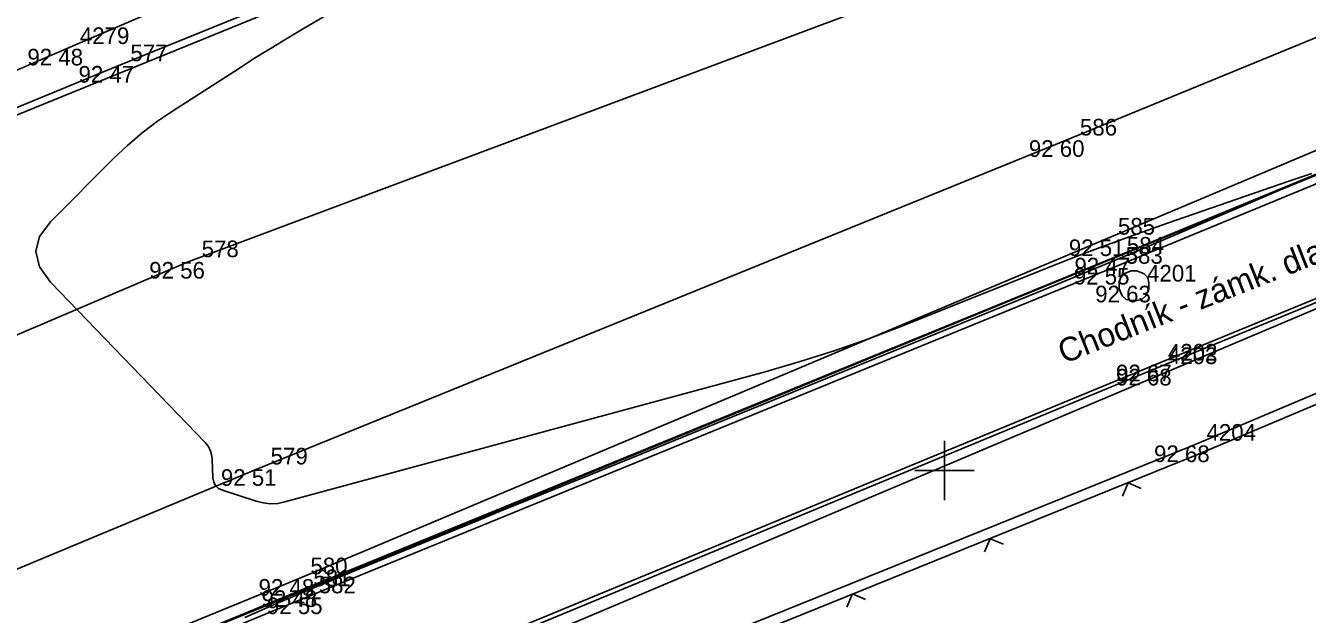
# Model space of a CAD drawing. Extents: x -711081 to -709338, y -1025122 to -1024092.
# Drawn here: x -710015.46 to -709993.89, y -1024627.42 to -1024617.51 of the extents above; entities that cross this region are included whole.
import ezdxf

# ---------------------------------------------------------------- set-up
doc = ezdxf.new("R2010")
doc.units = 0
for name, color, linetype in [('Ex_Minor Contours', 7, 'Continuous'), ('Z_body', 7, 'Continuous'), ('Z_body_cisla', 7, 'Continuous'), ('Z_body_vysky_redukovane', 7, 'Continuous'), ('Z_chodnik', 7, 'Continuous'), ('Z_hektometricka_sit', 7, 'Continuous'), ('Z_katastr_hranice', 7, 'Continuous'), ('Z_katastr_vnitrni_kresba', 7, 'Continuous'), ('Z_komunikace', 7, 'Continuous'), ('Z_komunikace_osa', 7, 'Continuous'), ('Z_obruba', 7, 'Continuous'), ('Z_ploty', 7, 'Continuous'), ('Z_ploty_znacky', 7, 'Continuous'), ('Z_popisy', 7, 'Continuous'), ('Z_rozhranni', 7, 'Continuous'), ('Z_site_kanalizace_znaky', 7, 'Continuous'), ('Z_vdz12_plna', 7, 'Continuous'), ('Z_vdz25_plna', 7, 'Continuous')]:
    doc.layers.add(name, color=color, linetype=linetype)

# ---------------------------------------------------------------- blocks, each defined once
blk = doc.blocks.new('POINT_DISPLAY')
blk.add_line((0, 0), (0, 0))
blk = doc.blocks.new('Z212')
for p, q in [((-0.17, 0.17), (0, 0)), ((0, 0), (0.17, 0.17))]:
    blk.add_line(p, q)
blk = doc.blocks.new('Z620')
for p, q in [((-0.17, 0.2), (-0.05, 0.25)), ((-0.05, 0.25), (0.05, 0.25)), ((0.05, 0.25), (0.17, 0.2)), ((-0.25, 0.05), (-0.23, 0.13)), ((-0.25, -0.05), (-0.25, 0.05)), ((-0.23, 0.13), (-0.17, 0.2)), ((0.17, 0.2), (0.23, 0.13)), ((0.23, 0.13), (0.25, 0.05)), ((0.25, 0.05), (0.25, -0.05)), ((-0.2, -0.17), (-0.25, -0.05)), ((-0.13, -0.23), (-0.2, -0.17)), ((0.2, -0.17), (0.13, -0.23)), ((0.25, -0.05), (0.2, -0.17)), ((-0.05, -0.25), (-0.13, -0.23)), ((0.05, -0.25), (-0.05, -0.25)), ((0.13, -0.23), (0.05, -0.25))]:
    blk.add_line(p, q)

msp = doc.modelspace()

# ---------------------------------------------------------------- linework, layer by layer
at = {"layer": 'Ex_Minor Contours'}
for points in [[(-710007.809, -1024615.813), (-710010.776, -1024617.554), (-710011.055, -1024617.72), (-710011.333, -1024617.889), (-710011.609, -1024618.06), (-710011.883, -1024618.235), (-710012.977, -1024618.938), (-710013.245, -1024619.121), (-710013.501, -1024619.317), (-710013.747, -1024619.527), (-710013.983, -1024619.75), (-710015.038, -1024620.808), (-710015.228, -1024621.061), (-710015.293, -1024621.316), (-710015.232, -1024621.571), (-710015.047, -1024621.828), (-710012.442, -1024624.533), (-710012.393, -1024624.593), (-710012.357, -1024624.659), (-710012.334, -1024624.73), (-710012.324, -1024624.807), (-710012.31, -1024625.126), (-710012.298, -1024625.199), (-710012.267, -1024625.258), (-710012.218, -1024625.303), (-710012.151, -1024625.335), (-710011.583, -1024625.519), (-710011.463, -1024625.549), (-710011.342, -1024625.561), (-710011.221, -1024625.555), (-710011.1, -1024625.531), (-710003.017, -1024623.338), (-710002.426, -1024623.169), (-710001.841, -1024622.983), (-710001.262, -1024622.78), (-710000.689, -1024622.559), (-709998.267, -1024621.589), (-709997.765, -1024621.391), (-709997.26, -1024621.2), (-709996.754, -1024621.014), (-709996.244, -1024620.835), (-709994.203, -1024620.131), (-709993.819, -1024620.003)], [(-709993.805, -1024620.04), (-709994.175, -1024620.204), (-709996.169, -1024621.057), (-709996.667, -1024621.27), (-709997.166, -1024621.479), (-709997.665, -1024621.687), (-709998.166, -1024621.893), (-710005.964, -1024625.073), (-710006.449, -1024625.271), (-710006.934, -1024625.469), (-710007.419, -1024625.667), (-710007.904, -1024625.865), (-710009.844, -1024626.658), (-710010.329, -1024626.858), (-710010.812, -1024627.06), (-710011.293, -1024627.266), (-710011.774, -1024627.475)]]:
    msp.add_lwpolyline(points, dxfattribs=at)
at = {"layer": 'Z_chodnik'}
for p, q in [((-709986.1, -1024618.97), (-709996.46, -1024623.22)), ((-709996.46, -1024623.22), (-710008.44, -1024628.17))]:
    msp.add_line(p, q, dxfattribs=at)
at = {"layer": 'Z_hektometricka_sit'}
for p, q in [((-710000, -1024624.5), (-710000, -1024625.5)), ((-710000.5, -1024625), (-709999.5, -1024625))]:
    msp.add_line(p, q, dxfattribs=at)
at = {"layer": 'Z_katastr_hranice'}
for p, q in [((-710015.79, -1024629.07), (-709987.85, -1024617.61)), ((-709988.39, -1024620.01), (-710014.43, -1024631.03))]:
    msp.add_line(p, q, dxfattribs=at)
at = {"layer": 'Z_katastr_vnitrni_kresba'}
msp.add_line((-709940.71, -1024588.46), (-710021.21, -1024621.3), dxfattribs=at)
at = {"layer": 'Z_komunikace'}
for p, q in [((-710013.92, -1024618.19), (-710000.51, -1024612.74)), ((-709997.16, -1024621.42), (-709987.88, -1024617.59)), ((-710020.7, -1024620.99), (-710013.92, -1024618.19)), ((-710010.84, -1024627.02), (-709997.16, -1024621.42)), ((-710023.98, -1024632.44), (-710010.84, -1024627.02))]:
    msp.add_line(p, q, dxfattribs=at)
at = {"layer": 'Z_komunikace_osa'}
for p, q in [((-710012.73, -1024621.49), (-709999.28, -1024616.45)), ((-710025.8, -1024627.06), (-710012.73, -1024621.49))]:
    msp.add_line(p, q, dxfattribs=at)
at = {"layer": 'Z_obruba'}
for p, q in [((-709997.17, -1024621.59), (-709987.75, -1024617.7)), ((-709986.14, -1024619.05), (-709996.46, -1024623.29)), ((-710010.75, -1024627.14), (-709997.17, -1024621.59)), ((-709996.46, -1024623.29), (-710008.39, -1024628.23)), ((-710023.95, -1024632.57), (-710010.75, -1024627.14))]:
    msp.add_line(p, q, dxfattribs=at)
at = {"layer": 'Z_ploty'}
for p, q in [((-709985.62, -1024620.27), (-709995.82, -1024624.58)), ((-709985.5, -1024620.38), (-709995.75, -1024624.74)), ((-709995.82, -1024624.58), (-710007.67, -1024629.37)), ((-709995.75, -1024624.74), (-710007.6, -1024629.53))]:
    msp.add_line(p, q, dxfattribs=at)
at = {"layer": 'Z_rozhranni'}
for p, q in [((-710014.78, -1024617.9), (-710011.64, -1024616.55)), ((-710020.19, -1024620.25), (-710014.78, -1024617.9))]:
    msp.add_line(p, q, dxfattribs=at)
at = {"layer": 'Z_vdz12_plna'}
for p, q in [((-709997.3, -1024621.11), (-709968.17, -1024608.83)), ((-710010.89, -1024626.83), (-709997.3, -1024621.11)), ((-710024.06, -1024632.23), (-710010.89, -1024626.83))]:
    msp.add_line(p, q, dxfattribs=at)
at = {"layer": 'Z_vdz25_plna'}
for p, q in [((-709997.95, -1024619.44), (-709983.28, -1024613.4)), ((-710011.57, -1024624.98), (-709997.95, -1024619.44)), ((-710024.77, -1024630.48), (-710011.57, -1024624.98))]:
    msp.add_line(p, q, dxfattribs=at)

# ---------------------------------------------------------------- block references
at = {"layer": 'Z_body'}
for p in [(-710014.78, -1024617.9), (-710013.92, -1024618.19), (-709997.95, -1024619.44), (-709997.3, -1024621.11), (-709997.16, -1024621.42), (-710012.73, -1024621.49), (-709997.17, -1024621.59), (-709996.81, -1024621.89), (-709996.46, -1024623.22), (-709996.46, -1024623.29), (-709995.82, -1024624.58), (-710011.57, -1024624.98), (-710010.89, -1024626.83), (-710010.84, -1024627.02), (-710010.75, -1024627.14)]:
    msp.add_blockref('POINT_DISPLAY', p, dxfattribs=at)
at = {"layer": 'Z_ploty_znacky', "rotation": -158.00000000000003}
for p in [(-709996.91, -1024625.21), (-709999.23, -1024626.15), (-710001.55, -1024627.08)]:
    msp.add_blockref('Z212', p, dxfattribs=at)
at = {"layer": 'Z_site_kanalizace_znaky'}
msp.add_blockref('Z620', (-709996.81, -1024621.89), dxfattribs=at)

# ---------------------------------------------------------------- texts
at = {"layer": 'Z_body_cisla'}
for s, p in [('4279', (-710014.55, -1024617.82)), ('577', (-710013.7, -1024618.11)), ('586', (-709997.72, -1024619.36)), ('585', (-709997.08, -1024621.03)), ('578', (-710012.5, -1024621.41)), ('584', (-709996.93, -1024621.35)), ('583', (-709996.95, -1024621.52)), ('4201', (-709996.59, -1024621.82)), ('4202', (-709996.24, -1024623.15)), ('4203', (-709996.24, -1024623.21)), ('4204', (-709995.59, -1024624.5)), ('579', (-710011.34, -1024624.9)), ('580', (-710010.67, -1024626.75)), ('581', (-710010.62, -1024626.95)), ('582', (-710010.53, -1024627.07))]:
    msp.add_text(s, height=0.28, dxfattribs=at).set_placement(p)
at = {"layer": 'Z_body_vysky_redukovane'}
for s, p in [('92 48', (-710015.433, -1024618.18)), ('92 47', (-710014.573, -1024618.47)), ('92 60', (-709998.58, -1024619.72)), ('92 51', (-709997.907, -1024621.39)), ('92 47', (-709997.813, -1024621.7)), ('92 56', (-710013.383, -1024621.77)), ('92 55', (-709997.823, -1024621.87)), ('92 63', (-709997.463, -1024622.17)), ('92 67', (-709997.113, -1024623.5)), ('92 68', (-709997.113, -1024623.57)), ('92 68', (-709996.473, -1024624.86)), ('92 51', (-710012.177, -1024625.26)), ('92 48', (-710011.543, -1024627.11)), ('92 48', (-710011.493, -1024627.3)), ('92 55', (-710011.403, -1024627.42))]:
    msp.add_text(s, height=0.28, dxfattribs=at).set_placement(p)
at = {"layer": 'Z_popisy'}
msp.add_text('Chodník - zámk. dlažba', height=0.4, rotation=21.6, dxfattribs=at).set_placement((-709997.99, -1024623.21))

doc.saveas('drawing.dxf')
